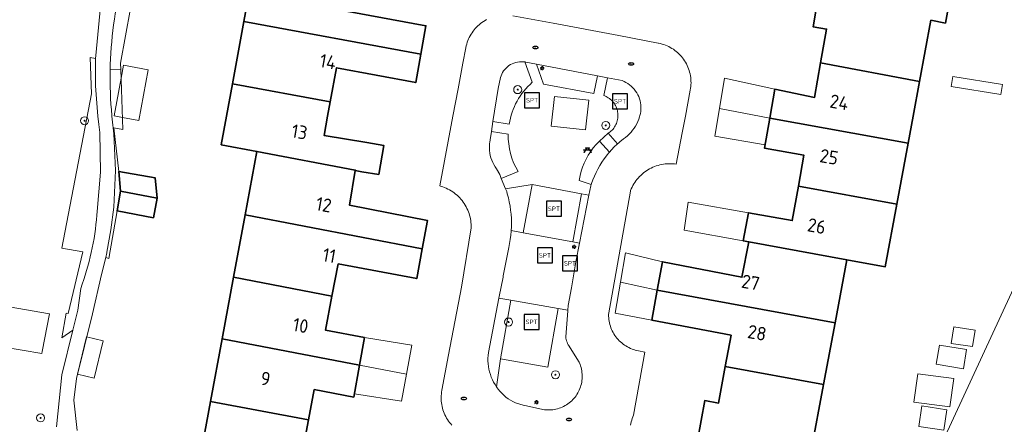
# Model space of a CAD drawing. Header units: metres. Extents: x 152610 to 160096, y 456114 to 462495.
# Tile 293 of 656: x 157230 to 157328, y 460333 to 460373. Entities that reach past the tile are written whole.
import ezdxf
from ezdxf.enums import TextEntityAlignment as Align

# ---------------------------------------------------------------- set-up
doc = ezdxf.new("R2010")
doc.units = ezdxf.units.M
doc.header["$LTSCALE"] = 0.5
doc.layers.get('0').update_dxf_attribs({"linetype": 'CONTINUOUS'})
for name, color, linetype, lineweight in [('B-PV-GR-BEPLANTING_CULTUUR_BOSPLANTSOEN-GV', 251, 'CONTINUOUS', 18), ('B-PV-GR-BEPLANTING_CULTUUR_HEESTERS-GV', 251, 'CONTINUOUS', 18), ('B-PV-GR-BOOM-S', 251, 'CONTINUOUS', 25), ('B-PV-IE-MEUBILAIR-S', 251, 'CONTINUOUS', 25), ('B-PV-IE-MEUBILAIR_WEGMEUBILAIR-S', 251, 'CONTINUOUS', 25), ('B-PV-OG-BEBOUWING-GV', 6, 'CONTINUOUS', 35), ('B-PV-OG-BEBOUWING-T18', 1, 'CONTINUOUS', 18), ('B-PV-OG-BEBOUWING_OVERBOUWING-GV', 251, 'CONTINUOUS', 18), ('B-PV-OG-BEBOUWING_SCHUUR-GV', 251, 'CONTINUOUS', 18), ('B-PV-OG-TERREIN_BEGROEID-GV', 251, 'CONTINUOUS', 18), ('B-PV-VH-HALFVERHARDING_GRAVEL-GV', 251, 'CONTINUOUS', 18), ('B-PV-VH-ONVERHARD_ZAND-GV', 251, 'CONTINUOUS', 18), ('B-PV-VH-OPENVERHARDING_BETONSTRAATSTEEN-GV', 251, 'CONTINUOUS', 18), ('B-PV-VH-OPENVERHARDING_STRAATBAKSTEEN-GV', 251, 'CONTINUOUS', 18), ('B-PV-VH-OPENVERHARDING_TEGEL-GV', 251, 'CONTINUOUS', 18)]:
    doc.layers.add(name, color=color, linetype=linetype, lineweight=lineweight)
doc.styles.add('NLCS-ISO', font='NLCS-ISO.ttf')
doc.styles.add('NLCS-ISO-M750-T18', font='NLCS-ISO.ttf', dxfattribs={"height": 1.35})

# ---------------------------------------------------------------- blocks, each defined once
blk = doc.blocks.new('SIE-MEUBILAIR_PAAL_LICHTMAST-SO')
for points in [[(-0.62, 0), (-1, 0)], [(-0.71, 0.71), (-0.44, 0.44)], [(0, 1), (0, 0.62)], [(0.44, 0.44), (0.71, 0.71)], [(1, 0), (0.62, 0)], [(-0.71, -0.71), (-0.44, -0.44)], [(0, -0.62), (0, -1)], [(0.44, -0.44), (0.71, -0.71)]]:
    blk.add_lwpolyline(points)
blk.add_circle((0, 0), 0.5)
blk = doc.blocks.new('SIE-MEUBILAIR_PUT_RIOOLPUT-SO')
blk.add_ellipse((0, 0), major_axis=(1.25, 0), ratio=0.54)
at = {"style": 'NLCS-ISO'}
blk.add_text('ri', height=0.75, dxfattribs=at).set_placement((-0.04, 0.07), align=Align.MIDDLE_CENTER)
blk = doc.blocks.new('SIE-WEG_SPEELTOESTEL-SO')
at = {"flags": 128}
blk.add_lwpolyline([(-3.75, -3.75), (3.75, -3.75), (3.75, 3.75), (-3.75, 3.75)], close=True, dxfattribs=at)
at = {"style": 'NLCS-ISO'}
blk.add_text('SPT', height=2.25, dxfattribs=at).set_placement((0, 0), align=Align.MIDDLE_CENTER)
blk = doc.blocks.new('SIE-WEG_PICKNICKTAFEL-SO')
at = {"color": 0, "linetype": 'ByBlock', "lineweight": 18}
for points in [[(-0.89, -0.2), (-1.64, -1.4), (-1.88, -1.4), (-1.12, -0.2), (-2, -0.2), (-2, 0), (-1, 0), (-0.5, 0.8), (-1, 0.8), (-1, 1), (1, 1), (1, 0.8), (0.5, 0.8), (1, 0), (2, 0), (2, -0.2), (1.12, -0.2), (1.88, -1.4), (1.64, -1.4), (0.89, -0.2)], [(-0.76, 0), (0.76, 0), (0.26, 0.8), (-0.26, 0.8)]]:
    blk.add_lwpolyline(points, close=True, dxfattribs=at)
blk = doc.blocks.new('SGR-BOOM_GBKN-SO')
at = {"linetype": 'ByBlock', "lineweight": 18}
h = blk.add_hatch(color=0, dxfattribs=at)
h.dxf.hatch_style = 1
edge = h.paths.add_edge_path()
edge.add_arc((0, 0), 0.25, 0, 360)
at = {"color": 0, "linetype": 'ByBlock', "lineweight": 18}
for radius in [2, 0.25]:
    blk.add_circle((0, 0), radius, dxfattribs=at)
at = {"color": 0, "linetype": 'ByBlock', "lineweight": 18, "style": 'NLCS-ISO'}
blk.add_attdef('SOORT', (2.5, 0), '', height=1.5, dxfattribs=at)

msp = doc.modelspace()

# ---------------------------------------------------------------- linework, layer by layer
at = {"layer": 'B-PV-GR-BEPLANTING_CULTUUR_BOSPLANTSOEN-GV', "flags": 128}
for points in [[(157237.837, 460368.936), (157237.3, 460369.055), (157237.415, 460365.424), (157234.482, 460350.061), (157236.557, 460349.671), (157235.086, 460343.536), (157234.89, 460343.572), (157234.453, 460341.119), (157235.559, 460341.886), (157236.055, 460343.887), (157236.346, 460346.034), (157236.505, 460346.475), (157236.656, 460346.92), (157236.8, 460347.366), (157236.936, 460347.815), (157237.064, 460348.267), (157237.185, 460348.72), (157237.298, 460349.176), (157237.403, 460349.633), (157237.501, 460350.092), (157237.59, 460350.553), (157237.672, 460351.015), (157237.745, 460351.478), (157237.811, 460351.943), (157237.869, 460352.408), (157237.919, 460352.875), (157237.961, 460353.342), (157237.989, 460353.715), (157238.318, 460357.63), (157238.251, 460361.558), (157238.138, 460362.38), (157238.041, 460363.204), (157237.829, 460366.225)], [(157240.338, 460367.858), (157239.285, 460367.886), (157239.282, 460367.775), (157239.275, 460367.209), (157239.275, 460366.643), (157239.284, 460366.077), (157239.301, 460365.512), (157239.325, 460364.946), (157239.358, 460364.381), (157239.399, 460363.817), (157239.447, 460363.253), (157239.452, 460363.204), (157239.546, 460362.312), (157239.583, 460362.02), (157239.662, 460362.03), (157240.544, 460361.874)]]:
    msp.add_lwpolyline(points, close=True, dxfattribs=at)
at = {"layer": 'B-PV-GR-BEPLANTING_CULTUUR_HEESTERS-GV', "flags": 128}
for points in [[(157241.816, 460376.674), (157240.279, 460376.926), (157239.889, 460373.963), (157239.794, 460373.405), (157239.707, 460372.846), (157239.628, 460372.286), (157239.557, 460371.724), (157239.494, 460371.162), (157239.438, 460370.599), (157239.391, 460370.035), (157239.352, 460369.471), (157239.321, 460368.906), (157239.297, 460368.34), (157239.285, 460367.886), (157240.338, 460367.858), (157240.316, 460368.488)], [(157281.722, 460368.378), (157282.438, 460366.399), (157287.451, 460365.439), (157287.802, 460367.205)], [(157289.924, 460360.552), (157290.054, 460360.667), (157290.358, 460360.916), (157290.38, 460360.931), (157290.585, 460361.08), (157290.78, 460361.241), (157290.965, 460361.415), (157291.139, 460361.6), (157291.301, 460361.796), (157291.45, 460362.001), (157291.585, 460362.215), (157291.707, 460362.438), (157291.815, 460362.668), (157291.908, 460362.904), (157291.986, 460363.145), (157292.017, 460363.248), (157292.068, 460363.457), (157292.103, 460363.669), (157292.122, 460363.882), (157292.125, 460364.097), (157292.112, 460364.311), (157292.083, 460364.524), (157292.039, 460364.734), (157291.979, 460364.94), (157291.903, 460365.141), (157291.813, 460365.336), (157291.709, 460365.524), (157291.591, 460365.703), (157291.46, 460365.873), (157291.317, 460366.033), (157291.162, 460366.182), (157290.997, 460366.319), (157290.821, 460366.443), (157290.637, 460366.554), (157290.446, 460366.65), (157290.247, 460366.733), (157288.784, 460367.015), (157288.432, 460365.244), (157288.53, 460365.207), (157288.65, 460365.154), (157288.767, 460365.094), (157288.88, 460365.026), (157288.989, 460364.951), (157289.093, 460364.87), (157289.191, 460364.782), (157289.283, 460364.688), (157289.37, 460364.589), (157289.45, 460364.484), (157289.523, 460364.374), (157289.59, 460364.26), (157289.649, 460364.143), (157289.7, 460364.021), (157289.744, 460363.897), (157289.78, 460363.77), (157289.808, 460363.641), (157289.828, 460363.511), (157289.84, 460363.38), (157289.843, 460363.248), (157289.838, 460363.116), (157289.825, 460362.985), (157289.803, 460362.855), (157289.773, 460362.727), (157289.736, 460362.6), (157289.69, 460362.477), (157289.637, 460362.356), (157289.577, 460362.239), (157289.509, 460362.126), (157289.434, 460362.017), (157289.353, 460361.914), (157289.265, 460361.815), (157289.171, 460361.723), (157289.072, 460361.636), (157288.881, 460361.498), (157289.81, 460360.45)], [(157288.77, 460359.337), (157288.946, 460359.554), (157288.996, 460359.611), (157288.008, 460360.724), (157287.67, 460360.37), (157287.387, 460360.033), (157287.127, 460359.679), (157286.889, 460359.31), (157286.675, 460358.926), (157286.485, 460358.529), (157286.321, 460358.122), (157286.182, 460357.704), (157286.07, 460357.279), (157285.977, 460356.799), (157287.171, 460356.399), (157287.204, 460356.498), (157287.341, 460356.867), (157287.492, 460357.229), (157287.659, 460357.585), (157287.663, 460357.594), (157287.839, 460357.935), (157288.034, 460358.276), (157288.242, 460358.609), (157288.464, 460358.933), (157288.699, 460359.249)], [(157278.646, 460355.964), (157278.76, 460355.684), (157278.824, 460355.468), (157278.93, 460355.065), (157279.02, 460354.658), (157279.095, 460354.249), (157279.154, 460353.836), (157279.197, 460353.422), (157279.224, 460353.006), (157279.236, 460352.589), (157279.231, 460352.173), (157279.212, 460351.805), (157280.406, 460351.585), (157281.293, 460356.384)], [(157286.22, 460355.473), (157285.333, 460350.674), (157286.011, 460350.549), (157286.946, 460355.338)], [(157279.172, 460344.865), (157277.992, 460345.07), (157276.949, 460339.669), (157276.946, 460339.649), (157276.914, 460339.375), (157276.898, 460339.099), (157276.898, 460338.823), (157276.914, 460338.547), (157276.946, 460338.273), (157276.993, 460338.001), (157277.057, 460337.731), (157277.136, 460337.467), (157277.23, 460337.207), (157277.339, 460336.953), (157277.462, 460336.706), (157277.6, 460336.466), (157277.751, 460336.235), (157278.159, 460339.035)]]:
    msp.add_lwpolyline(points, close=True, dxfattribs=at)
for points in [[(157281.313, 460366.569), (157280.58, 460368.596), (157280.405, 460368.617), (157280.218, 460368.623), (157280.031, 460368.613), (157279.846, 460368.587), (157279.664, 460368.546), (157279.486, 460368.489), (157279.313, 460368.417), (157279.147, 460368.33), (157278.989, 460368.23), (157278.841, 460368.116), (157278.702, 460367.99), (157278.575, 460367.853), (157278.46, 460367.706), (157278.358, 460367.549), (157278.27, 460367.384), (157278.196, 460367.212), (157278.137, 460367.034), (157277.899, 460365.959), (157277.386, 460362.658)], [(157277.386, 460362.658), (157279.002, 460362.407)], [(157277.233, 460361.67), (157277.105, 460360.848), (157277.067, 460360.601), (157277.054, 460360.492), (157277.038, 460360.249), (157277.038, 460360.006), (157277.054, 460359.763), (157277.086, 460359.521), (157277.133, 460359.283), (157277.196, 460359.048), (157277.275, 460358.817), (157277.368, 460358.592), (157277.476, 460358.374), (157277.598, 460358.163), (157277.734, 460357.961), (157278.068, 460357.382), (157278.224, 460356.998), (157279.891, 460357.676)], [(157278.911, 460361.409), (157277.233, 460361.67)]]:
    msp.add_lwpolyline(points, dxfattribs=at)
at = {"layer": 'B-PV-GR-BEPLANTING_CULTUUR_HEESTERS-GV'}
for points in [[(157279.002, 460362.407, -0.17377), (157281.313, 460366.569)], [(157279.891, 460357.676, -0.13933), (157278.911, 460361.409)]]:
    msp.add_lwpolyline(points, format="xyb", dxfattribs=at)
at = {"layer": 'B-PV-OG-BEBOUWING-GV', "flags": 128}
for points in [[(157315.264, 460378.953), (157312.021, 460379.484), (157308.446, 460377.055), (157309.772, 460375.068), (157309.279, 460372.088), (157310.618, 460371.87), (157310.019, 460368.494), (157319.877, 460366.654), (157321.007, 460372.75), (157322.44, 460372.471), (157323.084, 460375.942), (157315.001, 460377.515)], [(157263.56, 460376.921), (157253.713, 460378.739), (157252.594, 460372.636), (157270.213, 460369.366), (157270.715, 460372.203), (157262.966, 460373.61)], [(157270.213, 460369.366), (157252.594, 460372.636), (157251.454, 460366.421), (157261.197, 460364.613), (157261.826, 460368.024), (157269.713, 460366.543)], [(157319.877, 460366.654), (157310.019, 460368.494), (157309.411, 460365.07), (157305.455, 460365.873), (157304.995, 460363.204), (157304.96, 460362.999), (157318.737, 460360.507), (157319.237, 460363.204)], [(157253.891, 460359.684), (157263.676, 460357.835), (157263.667, 460357.776), (157264.355, 460357.668), (157266.031, 460357.389), (157266.513, 460360.281), (157264.837, 460360.56), (157260.581, 460361.274), (157260.937, 460363.204), (157261.197, 460364.613), (157251.454, 460366.421), (157250.864, 460363.204), (157250.341, 460360.355)], [(157318.737, 460360.507), (157304.96, 460362.999), (157304.442, 460360), (157308.36, 460359.309), (157307.809, 460356.214), (157317.612, 460354.441)], [(157263.676, 460357.835), (157253.891, 460359.684), (157252.716, 460353.361), (157270.348, 460349.973), (157270.864, 460352.814), (157263.114, 460354.333), (157263.667, 460357.776)], [(157243.951, 460355.046), (157243.758, 460357.068), (157240.139, 460357.682), (157240.326, 460355.717)], [(157240.326, 460355.717), (157239.964, 460353.768), (157243.588, 460353.088), (157243.951, 460355.046)], [(157317.612, 460354.441), (157307.809, 460356.214), (157307.201, 460352.798), (157302.845, 460353.573), (157302.319, 460350.768), (157302.869, 460350.668), (157312.626, 460348.893), (157316.455, 460348.196)], [(157270.348, 460349.973), (157252.716, 460353.361), (157251.567, 460347.171), (157261.364, 460345.281), (157261.988, 460348.484), (157269.813, 460347.028)], [(157312.626, 460348.893), (157302.869, 460350.668), (157302.185, 460347.152), (157294.26, 460348.695), (157293.745, 460345.882), (157311.452, 460342.617)], [(157261.364, 460345.281), (157251.567, 460347.171), (157250.427, 460341.034), (157264.105, 460338.396), (157264.598, 460341.143), (157260.705, 460341.896)], [(157311.452, 460342.617), (157293.745, 460345.882), (157293.197, 460342.884), (157301.109, 460341.378), (157300.528, 460338.256), (157310.306, 460336.482)], [(157264.105, 460338.396), (157250.427, 460341.034), (157249.268, 460334.795), (157259.034, 460332.944), (157259.605, 460335.973), (157263.536, 460335.22)], [(157310.306, 460336.482), (157300.528, 460338.256), (157299.852, 460334.628), (157298.487, 460334.871), (157297.4, 460328.897), (157303.621, 460327.832), (157304.065, 460330.787), (157309.073, 460329.89)], [(157259.034, 460332.944), (157249.268, 460334.795), (157248.062, 460328.3), (157254.935, 460327.026), (157254.116, 460322.13), (157256.765, 460321.616), (157260.648, 460324.316), (157259.152, 460326.638), (157259.684, 460329.456), (157258.444, 460329.811)]]:
    msp.add_lwpolyline(points, close=True, dxfattribs=at)
at = {"layer": 'B-PV-OG-BEBOUWING_OVERBOUWING-GV', "flags": 128}
for points in [[(157243.079, 460367.819), (157240.608, 460368.272), (157240.368, 460366.966), (157239.681, 460363.219), (157240.503, 460363.068), (157242.152, 460362.765)], [(157299.941, 460363.959), (157304.96, 460362.999), (157304.995, 460363.204), (157305.455, 460365.873), (157300.451, 460366.992)], [(157328.113, 460366.354), (157323.18, 460367.155), (157323.016, 460366.147), (157327.949, 460365.346)], [(157304.96, 460362.999), (157299.941, 460363.959), (157299.478, 460361.203), (157304.504, 460360.358)], [(157302.845, 460353.573), (157296.84, 460354.637), (157296.429, 460351.858), (157302.319, 460350.768)], [(157290.089, 460346.676), (157293.745, 460345.882), (157294.26, 460348.695), (157290.577, 460349.575)], [(157293.745, 460345.882), (157290.089, 460346.676), (157289.568, 460343.587), (157293.197, 460342.884)], [(157233.23, 460343.499), (157229.225, 460344.206), (157228.551, 460340.22), (157232.482, 460339.55), (157232.519, 460339.777)], [(157264.105, 460338.396), (157268.786, 460337.505), (157269.319, 460340.392), (157264.598, 460341.143)], [(157268.786, 460337.505), (157264.105, 460338.396), (157263.596, 460335.554), (157268.288, 460334.802)]]:
    msp.add_lwpolyline(points, close=True, dxfattribs=at)
at = {"layer": 'B-PV-OG-BEBOUWING_SCHUUR-GV', "flags": 128}
for points in [[(157325.394, 460341.896), (157323.276, 460342.221), (157323.023, 460340.57), (157325.14, 460340.244)], [(157238.579, 460340.823), (157236.937, 460341.209), (157236.018, 460337.503), (157237.705, 460337.107)], [(157324.55, 460339.964), (157321.852, 460340.406), (157321.537, 460338.484), (157324.234, 460338.041)], [(157323.268, 460337.075), (157319.683, 460337.544), (157319.313, 460334.71), (157322.897, 460334.241)], [(157322.588, 460333.959), (157320.112, 460334.34), (157319.8, 460332.308), (157322.276, 460331.928)]]:
    msp.add_lwpolyline(points, close=True, dxfattribs=at)
at = {"layer": 'B-PV-OG-TERREIN_BEGROEID-GV', "flags": 128}
for points in [[(157286.946, 460355.338), (157287.128, 460356.271), (157287.171, 460356.399), (157285.977, 460356.799), (157286.07, 460357.279), (157286.182, 460357.704), (157286.321, 460358.122), (157286.485, 460358.529), (157286.675, 460358.926), (157286.889, 460359.31), (157287.127, 460359.679), (157287.387, 460360.033), (157287.67, 460360.37), (157288.008, 460360.724), (157288.881, 460361.498), (157289.072, 460361.636), (157289.171, 460361.723), (157289.265, 460361.815), (157289.353, 460361.914), (157289.434, 460362.017), (157289.509, 460362.126), (157289.577, 460362.239), (157289.637, 460362.356), (157289.69, 460362.477), (157289.736, 460362.6), (157289.773, 460362.727), (157289.803, 460362.855), (157289.825, 460362.985), (157289.838, 460363.116), (157289.843, 460363.248), (157289.84, 460363.38), (157289.828, 460363.511), (157289.808, 460363.641), (157289.78, 460363.77), (157289.744, 460363.897), (157289.7, 460364.021), (157289.649, 460364.143), (157289.59, 460364.26), (157289.523, 460364.374), (157289.45, 460364.484), (157289.37, 460364.589), (157289.283, 460364.688), (157289.191, 460364.782), (157289.093, 460364.87), (157288.989, 460364.951), (157288.88, 460365.026), (157288.767, 460365.094), (157288.65, 460365.154), (157288.53, 460365.207), (157288.432, 460365.244), (157288.784, 460367.015), (157287.802, 460367.205), (157287.451, 460365.439), (157282.438, 460366.399), (157281.722, 460368.378), (157280.676, 460368.58), (157280.591, 460368.595), (157280.58, 460368.596), (157281.313, 460366.569)], [(157279.002, 460362.407), (157277.386, 460362.658), (157277.233, 460361.67), (157278.911, 460361.409)], [(157279.891, 460357.676), (157278.224, 460356.998), (157278.227, 460356.991), (157278.646, 460355.964), (157281.293, 460356.384), (157286.22, 460355.473), (157286.946, 460355.338)]]:
    msp.add_lwpolyline(points, dxfattribs=at)
at = {"layer": 'B-PV-OG-TERREIN_BEGROEID-GV'}
for points in [[(157281.313, 460366.569, 0.17377), (157279.002, 460362.407)], [(157278.911, 460361.409, 0.13933), (157279.891, 460357.676)]]:
    msp.add_lwpolyline(points, format="xyb", dxfattribs=at)
at = {"layer": 'B-PV-OG-TERREIN_BEGROEID-GV', "flags": 128}
for points in [[(157286.942, 460364.789), (157286.617, 460361.827), (157283.19, 460362.203), (157283.515, 460365.165)], [(157284.854, 460343.878), (157283.876, 460344.048), (157282.863, 460338.218), (157278.159, 460339.035), (157277.751, 460336.235), (157277.826, 460336.134), (157277.915, 460336.013), (157278.092, 460335.801), (157278.281, 460335.599), (157278.481, 460335.409), (157278.692, 460335.23), (157278.913, 460335.064), (157279.143, 460334.911), (157279.381, 460334.772), (157279.628, 460334.646), (157280.399, 460334.418), (157280.559, 460334.377), (157282.526, 460333.96), (157282.689, 460333.944), (157282.853, 460333.937), (157283.016, 460333.938), (157283.18, 460333.946), (157283.343, 460333.962), (157283.505, 460333.987), (157283.666, 460334.019), (157283.824, 460334.059), (157283.981, 460334.107), (157284.135, 460334.162), (157284.286, 460334.225), (157284.434, 460334.295), (157284.579, 460334.373), (157284.719, 460334.457), (157284.855, 460334.548), (157284.987, 460334.645), (157285.114, 460334.749), (157285.235, 460334.859), (157285.351, 460334.975), (157285.461, 460335.096), (157285.565, 460335.223), (157285.663, 460335.354), (157285.754, 460335.49), (157285.839, 460335.63), (157285.916, 460335.775), (157285.987, 460335.922), (157286.05, 460336.073), (157286.106, 460336.228), (157286.154, 460336.384), (157286.194, 460336.543), (157286.227, 460336.703), (157286.251, 460336.865), (157286.268, 460337.028), (157286.277, 460337.192), (157286.278, 460337.356), (157286.271, 460337.519), (157286.255, 460337.682), (157286.232, 460337.844), (157286.201, 460338.005), (157286.162, 460338.164), (157286.116, 460338.321), (157286.062, 460338.476), (157286, 460338.628), (157285.968, 460338.699), (157284.902, 460340.399), (157284.887, 460340.428), (157284.828, 460340.554), (157284.776, 460340.684), (157284.731, 460340.817), (157284.694, 460340.952), (157284.665, 460341.089), (157284.644, 460341.227), (157284.848, 460343.798)]]:
    msp.add_lwpolyline(points, close=True, dxfattribs=at)
at = {"layer": 'B-PV-VH-HALFVERHARDING_GRAVEL-GV', "flags": 128}
for points in [[(157238.323, 460374.132), (157237.838, 460369.252), (157237.837, 460368.936), (157237.829, 460366.225), (157238.041, 460363.204), (157238.138, 460362.38), (157238.251, 460361.558), (157238.318, 460357.63), (157237.989, 460353.715), (157237.961, 460353.342), (157237.919, 460352.875), (157237.869, 460352.408), (157237.811, 460351.943), (157237.745, 460351.478), (157237.672, 460351.015), (157237.59, 460350.553), (157237.501, 460350.092), (157237.403, 460349.633), (157237.298, 460349.176), (157237.185, 460348.72), (157237.064, 460348.267), (157236.936, 460347.815), (157236.8, 460347.366), (157236.656, 460346.92), (157236.505, 460346.475), (157236.346, 460346.034), (157236.055, 460343.887), (157235.559, 460341.886), (157234.457, 460337.442), (157233.937, 460332.257)], [(157235.994, 460331.899), (157235.664, 460334.93), (157235.913, 460337.081), (157237.511, 460343.526), (157238.433, 460347.415), (157238.836, 460349.114), (157238.951, 460349.597), (157238.962, 460349.652), (157239.36, 460351.866), (157239.641, 460354.145), (157239.823, 460357.784), (157239.66, 460361.423), (157239.583, 460362.02), (157239.546, 460362.312), (157239.452, 460363.204), (157239.447, 460363.253), (157239.399, 460363.817), (157239.358, 460364.381), (157239.325, 460364.946), (157239.301, 460365.512), (157239.284, 460366.077), (157239.275, 460366.643), (157239.275, 460367.209), (157239.282, 460367.775), (157239.285, 460367.886), (157239.297, 460368.34), (157239.321, 460368.906), (157239.352, 460369.471), (157239.391, 460370.035), (157239.438, 460370.599), (157239.494, 460371.162), (157239.557, 460371.724), (157239.628, 460372.286), (157239.707, 460372.846)]]:
    msp.add_lwpolyline(points, dxfattribs=at)
at = {"layer": 'B-PV-VH-ONVERHARD_ZAND-GV', "flags": 128}
for points in [[(157238.836, 460349.114), (157239.135, 460349.031), (157239.964, 460353.768), (157240.326, 460355.717), (157240.139, 460357.682), (157239.662, 460362.03), (157239.583, 460362.02), (157239.66, 460361.423), (157239.823, 460357.784), (157239.641, 460354.145), (157239.36, 460351.866), (157238.962, 460349.652), (157238.951, 460349.597)], [(157285.333, 460350.674), (157286.22, 460355.473), (157281.293, 460356.384), (157280.406, 460351.585)]]:
    msp.add_lwpolyline(points, close=True, dxfattribs=at)
at = {"layer": 'B-PV-VH-OPENVERHARDING_BETONSTRAATSTEEN-GV', "flags": 128}
msp.add_lwpolyline([(157288.881, 460361.498), (157288.008, 460360.724), (157288.996, 460359.611), (157289.206, 460359.849), (157289.478, 460360.133), (157289.76, 460360.406), (157289.81, 460360.45)], close=True, dxfattribs=at)
at = {"layer": 'B-PV-VH-OPENVERHARDING_STRAATBAKSTEEN-GV', "flags": 128}
for points in [[(157291.096, 460332.41), (157291.126, 460332.585), (157291.163, 460332.758), (157291.208, 460332.93), (157291.261, 460333.1), (157291.321, 460333.267), (157291.389, 460333.431), (157292.519, 460339.71), (157291.883, 460339.832), (157291.734, 460339.863), (157291.569, 460339.904), (157291.406, 460339.953), (157291.245, 460340.01), (157291.088, 460340.075), (157290.933, 460340.146), (157290.782, 460340.225), (157290.635, 460340.311), (157290.492, 460340.404), (157290.354, 460340.503), (157290.22, 460340.609), (157290.091, 460340.72), (157289.968, 460340.838), (157289.851, 460340.962), (157289.739, 460341.09), (157289.634, 460341.224), (157289.535, 460341.363), (157289.442, 460341.506), (157289.357, 460341.653), (157289.278, 460341.804), (157289.207, 460341.959), (157289.143, 460342.117), (157289.087, 460342.278), (157289.038, 460342.441), (157288.996, 460342.606), (157288.963, 460342.773), (157288.938, 460342.942), (157288.92, 460343.111), (157288.91, 460343.281), (157288.909, 460343.452), (157288.915, 460343.622), (157291.076, 460355.745), (157291.095, 460355.794), (157291.165, 460355.963), (157291.242, 460356.129), (157291.327, 460356.291), (157291.419, 460356.45), (157291.517, 460356.604), (157291.622, 460356.754), (157291.734, 460356.899), (157291.852, 460357.039), (157291.976, 460357.174), (157292.105, 460357.303), (157292.24, 460357.427), (157292.381, 460357.544), (157292.526, 460357.656), (157292.676, 460357.76), (157292.831, 460357.859), (157292.99, 460357.95), (157293.152, 460358.034), (157293.318, 460358.111), (157293.487, 460358.181), (157293.659, 460358.243), (157293.834, 460358.298), (157294.011, 460358.345), (157294.19, 460358.384), (157294.37, 460358.416), (157294.552, 460358.439), (157294.734, 460358.455), (157294.917, 460358.462), (157295.1, 460358.462), (157295.283, 460358.454), (157295.466, 460358.437), (157295.647, 460358.413), (157296.241, 460361.554), (157296.553, 460363.204), (157297.043, 460365.8), (157297.072, 460365.976), (157297.094, 460366.154), (157297.107, 460366.332), (157297.113, 460366.511), (157297.11, 460366.69), (157297.099, 460366.868), (157297.081, 460367.046), (157297.054, 460367.223), (157297.02, 460367.398), (157296.978, 460367.572), (157296.928, 460367.744), (157296.87, 460367.913), (157296.806, 460368.08), (157296.733, 460368.243), (157296.653, 460368.403), (157296.567, 460368.56), (157296.473, 460368.712), (157296.373, 460368.86), (157296.266, 460369.003), (157296.153, 460369.142), (157296.033, 460369.275), (157295.908, 460369.403), (157295.778, 460369.525), (157295.642, 460369.641), (157295.501, 460369.751), (157295.355, 460369.854), (157295.204, 460369.951), (157295.05, 460370.041), (157294.891, 460370.124), (157294.729, 460370.2), (157294.564, 460370.269), (157294.396, 460370.33), (157294.226, 460370.383), (157294.053, 460370.429), (157293.878, 460370.467), (157293.852, 460370.472), (157289.929, 460371.225), (157283.393, 460372.451), (157279.361, 460373.204)], [(157276.759, 460372.811), (157276.603, 460372.724), (157276.451, 460372.63), (157276.303, 460372.53), (157276.16, 460372.423), (157276.021, 460372.309), (157275.888, 460372.19), (157275.761, 460372.065), (157275.639, 460371.934), (157275.523, 460371.798), (157275.414, 460371.656), (157275.31, 460371.51), (157275.214, 460371.36), (157275.124, 460371.205), (157275.041, 460371.047), (157274.966, 460370.885), (157274.898, 460370.72), (157274.837, 460370.552), (157274.784, 460370.381), (157274.738, 460370.208), (157274.7, 460370.033), (157274.697, 460370.016), (157274.405, 460368.48), (157273.919, 460365.929), (157273.406, 460363.204), (157272.094, 460356.244), (157272.228, 460356.207), (157272.402, 460356.15), (157272.574, 460356.087), (157272.743, 460356.016), (157272.909, 460355.937), (157273.071, 460355.852), (157273.229, 460355.759), (157273.383, 460355.66), (157273.532, 460355.554), (157273.677, 460355.442), (157273.817, 460355.323), (157273.951, 460355.198), (157274.08, 460355.068), (157274.203, 460354.932), (157274.32, 460354.791), (157274.43, 460354.645), (157274.534, 460354.494), (157274.632, 460354.339), (157274.723, 460354.18), (157274.806, 460354.017), (157274.883, 460353.85), (157274.952, 460353.681), (157275.013, 460353.508), (157275.067, 460353.333), (157275.114, 460353.156), (157275.152, 460352.976), (157275.183, 460352.796), (157275.206, 460352.614), (157275.22, 460352.431), (157275.227, 460352.248), (157275.226, 460352.065), (157274.27, 460346.153), (157272.975, 460339.415), (157272.309, 460335.895), (157272.279, 460335.719), (157272.257, 460335.541), (157272.244, 460335.363), (157272.238, 460335.185), (157272.24, 460335.006), (157272.25, 460334.827), (157272.268, 460334.65), (157272.294, 460334.473), (157272.328, 460334.297), (157272.369, 460334.123), (157272.419, 460333.952), (157272.476, 460333.782), (157272.541, 460333.616), (157272.613, 460333.452), (157272.692, 460333.292), (157272.778, 460333.135), (157272.871, 460332.983), (157272.971, 460332.835), (157273.078, 460332.691), (157273.191, 460332.552), (157273.31, 460332.419)], [(157331.924, 460351.853), (157322.214, 460330.898)]]:
    msp.add_lwpolyline(points, dxfattribs=at)
msp.add_lwpolyline([(157286.011, 460350.549), (157285.65, 460348.701), (157285.372, 460347.101), (157285.199, 460346.106), (157284.891, 460344.342), (157284.854, 460343.878), (157284.848, 460343.798), (157284.644, 460341.227), (157284.665, 460341.089), (157284.694, 460340.952), (157284.731, 460340.817), (157284.776, 460340.684), (157284.828, 460340.554), (157284.887, 460340.428), (157284.902, 460340.399), (157285.968, 460338.699), (157286, 460338.628), (157286.062, 460338.476), (157286.116, 460338.321), (157286.162, 460338.164), (157286.201, 460338.005), (157286.232, 460337.844), (157286.255, 460337.682), (157286.271, 460337.519), (157286.278, 460337.356), (157286.277, 460337.192), (157286.268, 460337.028), (157286.251, 460336.865), (157286.227, 460336.703), (157286.194, 460336.543), (157286.154, 460336.384), (157286.106, 460336.228), (157286.05, 460336.073), (157285.987, 460335.922), (157285.916, 460335.775), (157285.839, 460335.63), (157285.754, 460335.49), (157285.663, 460335.354), (157285.565, 460335.223), (157285.461, 460335.096), (157285.351, 460334.975), (157285.235, 460334.859), (157285.114, 460334.749), (157284.987, 460334.645), (157284.855, 460334.548), (157284.719, 460334.457), (157284.579, 460334.373), (157284.434, 460334.295), (157284.286, 460334.225), (157284.135, 460334.162), (157283.981, 460334.107), (157283.824, 460334.059), (157283.666, 460334.019), (157283.505, 460333.987), (157283.343, 460333.962), (157283.18, 460333.946), (157283.016, 460333.938), (157282.853, 460333.937), (157282.689, 460333.944), (157282.526, 460333.96), (157280.559, 460334.377), (157280.399, 460334.418), (157279.628, 460334.646), (157279.381, 460334.772), (157279.143, 460334.911), (157278.913, 460335.064), (157278.692, 460335.23), (157278.481, 460335.409), (157278.281, 460335.599), (157278.092, 460335.801), (157277.915, 460336.013), (157277.826, 460336.134), (157277.751, 460336.235), (157277.6, 460336.466), (157277.462, 460336.706), (157277.339, 460336.953), (157277.23, 460337.207), (157277.136, 460337.467), (157277.057, 460337.731), (157276.993, 460338.001), (157276.946, 460338.273), (157276.914, 460338.547), (157276.898, 460338.823), (157276.898, 460339.099), (157276.914, 460339.375), (157276.946, 460339.649), (157276.949, 460339.669), (157277.992, 460345.07), (157278.022, 460345.223), (157278.396, 460347.161), (157278.42, 460347.283), (157278.968, 460350.109), (157279.009, 460350.307), (157279.052, 460350.517), (157279.12, 460350.928), (157279.173, 460351.342), (157279.21, 460351.757), (157279.212, 460351.805), (157279.231, 460352.173), (157279.236, 460352.589), (157279.224, 460353.006), (157279.197, 460353.422), (157279.154, 460353.836), (157279.095, 460354.249), (157279.02, 460354.658), (157278.93, 460355.065), (157278.824, 460355.468), (157278.76, 460355.684), (157278.646, 460355.964), (157278.227, 460356.991), (157278.224, 460356.998), (157278.068, 460357.382), (157277.734, 460357.961), (157277.598, 460358.163), (157277.476, 460358.374), (157277.368, 460358.592), (157277.275, 460358.817), (157277.196, 460359.048), (157277.133, 460359.283), (157277.086, 460359.521), (157277.054, 460359.763), (157277.038, 460360.006), (157277.038, 460360.249), (157277.054, 460360.492), (157277.067, 460360.601), (157277.105, 460360.848), (157277.233, 460361.67), (157277.386, 460362.658), (157277.899, 460365.959), (157278.137, 460367.034), (157278.196, 460367.212), (157278.27, 460367.384), (157278.358, 460367.549), (157278.46, 460367.706), (157278.575, 460367.853), (157278.702, 460367.99), (157278.841, 460368.116), (157278.989, 460368.23), (157279.147, 460368.33), (157279.313, 460368.417), (157279.486, 460368.489), (157279.664, 460368.546), (157279.846, 460368.587), (157280.031, 460368.613), (157280.218, 460368.623), (157280.405, 460368.617), (157280.58, 460368.596), (157280.591, 460368.595), (157280.676, 460368.58), (157281.722, 460368.378), (157287.802, 460367.205), (157288.784, 460367.015), (157290.247, 460366.733), (157290.446, 460366.65), (157290.637, 460366.554), (157290.821, 460366.443), (157290.997, 460366.319), (157291.162, 460366.182), (157291.317, 460366.033), (157291.46, 460365.873), (157291.591, 460365.703), (157291.709, 460365.524), (157291.813, 460365.336), (157291.903, 460365.141), (157291.979, 460364.94), (157292.039, 460364.734), (157292.083, 460364.524), (157292.112, 460364.311), (157292.125, 460364.097), (157292.122, 460363.882), (157292.103, 460363.669), (157292.068, 460363.457), (157292.017, 460363.248), (157291.986, 460363.145), (157291.908, 460362.904), (157291.815, 460362.668), (157291.707, 460362.438), (157291.585, 460362.215), (157291.45, 460362.001), (157291.301, 460361.796), (157291.139, 460361.6), (157290.965, 460361.415), (157290.78, 460361.241), (157290.585, 460361.08), (157290.38, 460360.931), (157290.358, 460360.916), (157290.054, 460360.667), (157289.924, 460360.552), (157289.81, 460360.45), (157289.76, 460360.406), (157289.478, 460360.133), (157289.206, 460359.849), (157288.996, 460359.611), (157288.946, 460359.554), (157288.77, 460359.337), (157288.699, 460359.249), (157288.464, 460358.933), (157288.242, 460358.609), (157288.034, 460358.276), (157287.839, 460357.935), (157287.663, 460357.594), (157287.659, 460357.585), (157287.492, 460357.229), (157287.341, 460356.867), (157287.204, 460356.498), (157287.171, 460356.399), (157287.128, 460356.271), (157286.946, 460355.338)], close=True, dxfattribs=at)
at = {"layer": 'B-PV-VH-OPENVERHARDING_TEGEL-GV', "flags": 128}
for points in [[(157286.942, 460364.789), (157283.515, 460365.165), (157283.19, 460362.203), (157286.617, 460361.827)], [(157283.876, 460344.048), (157284.854, 460343.878), (157284.891, 460344.342), (157285.199, 460346.106), (157285.372, 460347.101), (157285.65, 460348.701), (157286.011, 460350.549), (157285.333, 460350.674), (157280.406, 460351.585), (157279.212, 460351.805), (157279.21, 460351.757), (157279.173, 460351.342), (157279.12, 460350.928), (157279.052, 460350.517), (157279.009, 460350.307), (157278.968, 460350.109), (157278.42, 460347.283), (157278.396, 460347.161), (157278.022, 460345.223), (157277.992, 460345.07), (157279.172, 460344.865)], [(157283.876, 460344.048), (157279.172, 460344.865), (157278.159, 460339.035), (157282.863, 460338.218)]]:
    msp.add_lwpolyline(points, close=True, dxfattribs=at)

# ---------------------------------------------------------------- block references
at = {"layer": 'B-PV-GR-BOOM-S', "xscale": 0.2, "yscale": 0.2, "zscale": 0.2}
for p in [(157279.857, 460365.839), (157236.734, 460362.743), (157288.63, 460362.277), (157278.947, 460342.698), (157283.621, 460337.451), (157232.354, 460333.152)]:
    msp.add_blockref('SGR-BOOM_GBKN-SO', p, dxfattribs=at)
at = {"layer": 'B-PV-IE-MEUBILAIR-S', "xscale": 0.2, "yscale": 0.2, "zscale": 0.2}
for name, p in [('SIE-MEUBILAIR_PUT_RIOOLPUT-SO', (157281.624, 460370.033)), ('SIE-MEUBILAIR_PUT_RIOOLPUT-SO', (157291.142, 460368.4)), ('SIE-MEUBILAIR_PAAL_LICHTMAST-SO', (157282.301, 460367.975)), ('SIE-MEUBILAIR_PAAL_LICHTMAST-SO', (157285.469, 460350.191)), ('SIE-MEUBILAIR_PUT_RIOOLPUT-SO', (157274.507, 460335.084)), ('SIE-MEUBILAIR_PAAL_LICHTMAST-SO', (157281.722, 460334.715)), ('SIE-MEUBILAIR_PUT_RIOOLPUT-SO', (157284.965, 460332.984))]:
    msp.add_blockref(name, p, dxfattribs=at)
at = {"layer": 'B-PV-IE-MEUBILAIR_WEGMEUBILAIR-S', "xscale": 0.2, "yscale": 0.2, "zscale": 0.2}
for name, p in [('SIE-WEG_SPEELTOESTEL-SO', (157281.287, 460364.784)), ('SIE-WEG_SPEELTOESTEL-SO', (157290.051, 460364.676)), ('SIE-WEG_PICKNICKTAFEL-SO', (157286.823, 460359.851)), ('SIE-WEG_SPEELTOESTEL-SO', (157283.462, 460353.977)), ('SIE-WEG_SPEELTOESTEL-SO', (157282.563, 460349.329)), ('SIE-WEG_SPEELTOESTEL-SO', (157285.064, 460348.541)), ('SIE-WEG_SPEELTOESTEL-SO', (157281.239, 460342.708))]:
    msp.add_blockref(name, p, dxfattribs=at)

# ---------------------------------------------------------------- texts
at = {"layer": 'B-PV-OG-BEBOUWING-T18', "style": 'NLCS-ISO-M750-T18'}
for s, rotation, p in [('14', 350, (157260.97, 460368.625)), ('24', 350.2, (157311.873, 460364.582)), ('13', 350.5, (157258.137, 460361.637)), ('25', 350.2, (157310.861, 460359.146)), ('12', 349.7, (157260.554, 460354.381)), ('26', 349.4, (157309.627, 460352.255)), ('11', 349.7, (157261.098, 460349.321)), ('27', 349.6, (157303.045, 460346.643)), ('10', 349.8, (157258.246, 460342.348)), ('28', 349.6, (157303.693, 460341.627)), ('9', 349.9, (157254.755, 460337.055))]:
    msp.add_text(s, height=1.35, rotation=rotation, dxfattribs=at).set_placement(p, align=Align.MIDDLE)

doc.saveas('drawing.dxf')
